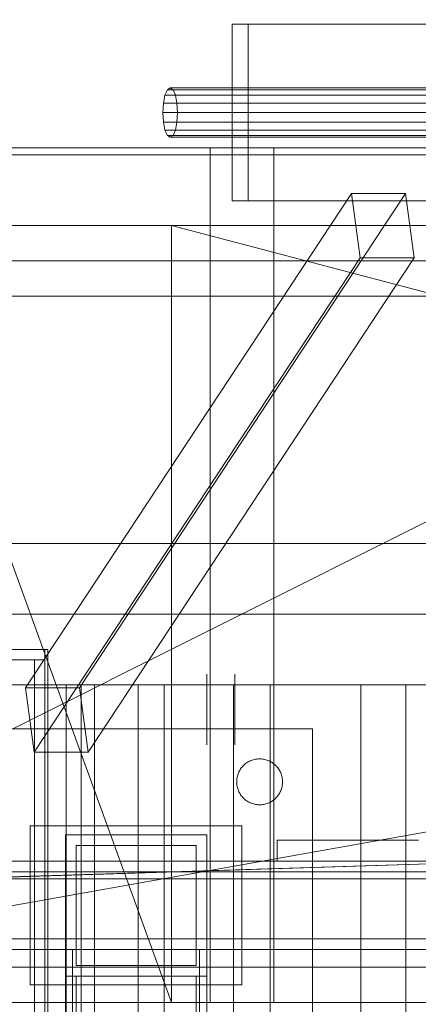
# Model space of a CAD drawing. Header units: millimetres. Extents: x -2233 to 65662, y -50530 to 6847.
# Tile 480 of 656: x 24387 to 24500, y -17791 to -17512. Entities that reach past the tile are written whole.
import ezdxf

# ---------------------------------------------------------------- set-up
doc = ezdxf.new("R2010")
doc.units = ezdxf.units.MM
for name, color, linetype, lineweight in [('COTAS_P', 1, 'Continuous', 0), ('superior_briquetadora', 7, 'Continuous', 0), ('superior_C02', 7, 'Continuous', 0), ('superior_C05', 7, 'Continuous', 0)]:
    doc.layers.add(name, color=color, linetype=linetype, lineweight=lineweight)
doc.dimstyles.new('R19_100', dxfattribs={"dimtxt": 250, "dimasz": 150, "dimexe": 150, "dimexo": 80, "dimgap": 100, "dimtad": 1, "dimtih": 1, "dimtoh": 1, "dimdsep": 46, "dimcen": 0.09, "dimadec": 0, "dimazin": 0, "dimtfac": 1, "dimtdec": 4, "dimtofl": 0, "dimtmove": 0, "dimatfit": 3, "dimfxl": 1, "dimtolj": 1, "dimtzin": 0, "dimarcsym": 0})

# ---------------------------------------------------------------- blocks, each defined once
blk = doc.blocks.new('DIM_R32_27')
at = {"layer": 'COTAS_P'}
for p, q in [((24250.07, -17080), (24400.07, -17035)), ((26750.07, -17080), (26600.07, -17035)), ((24250.07, -17980), (24250.07, -17080)), ((24250.07, -17080), (26750.07, -17080)), ((24250.07, -17080), (24400.07, -17125)), ((26750.07, -17080), (26600.07, -17125)), ((26750.07, -17980), (26750.07, -17080))]:
    blk.add_line(p, q, dxfattribs=at)
blk.add_text('2500 P', height=250, dxfattribs=at).set_placement((25500.07, -16980))

msp = doc.modelspace()

# ---------------------------------------------------------------- linework, layer by layer
at = {"layer": 'superior_briquetadora'}
for p, q in [((24388.599, -17548), (24374.689, -17548)), ((24375.712, -17548), (24393.331, -17548)), ((24404.602, -17548), (24388.599, -17548)), ((24393.331, -17548), (24411.777, -17548)), ((24422.154, -17548), (24404.602, -17548)), ((24411.777, -17548), (24430.782, -17548)), ((24440.656, -17548), (24422.154, -17548)), ((24430.782, -17548), (24450.067, -17548)), ((24459.479, -17548), (24440.656, -17548)), ((24441.067, -17790), (24441.067, -17548)), ((24441.959, -17548), (24441.067, -17548)), ((24444.456, -17548), (24441.959, -17548)), ((24448.065, -17548), (24444.456, -17548)), ((24452.07, -17548), (24448.065, -17548)), ((24450.067, -17548), (24469.353, -17548)), ((24455.679, -17548), (24452.07, -17548)), ((24458.176, -17548), (24455.679, -17548)), ((24459.067, -17548), (24458.176, -17548)), ((24459.067, -17790), (24459.067, -17548)), ((24477.981, -17548), (24459.479, -17548)), ((24469.353, -17548), (24488.358, -17548)), ((24495.533, -17548), (24477.981, -17548)), ((24488.358, -17548), (24506.804, -17548)), ((24511.536, -17548), (24495.533, -17548)), ((23750.067, -17570), (25950.067, -17570)), ((23870.067, -17570), (25830.067, -17570)), ((24670.067, -17570), (24230.067, -17570)), ((25470.067, -17570), (24230.067, -17790)), ((25470.067, -17570), (24230.067, -17570)), ((24230.067, -17790), (24670.067, -17570)), ((25470.067, -17570), (24243.401, -17570)), ((25746.067, -17570), (24243.401, -17570)), ((24350.067, -17570), (24670.067, -17570)), ((24350.067, -17570), (24634.558, -17570)), ((24350.067, -17570), (24632.629, -17570)), ((24350.067, -17570), (24630.964, -17570)), ((24350.067, -17570), (24629.579, -17570)), ((24628.488, -17570), (24350.067, -17570)), ((24350.067, -17570), (24430.067, -17570)), ((24350.067, -17570), (24430.067, -17790)), ((24375.712, -17570), (24393.331, -17570)), ((24393.331, -17570), (24411.777, -17570)), ((24411.777, -17570), (24430.782, -17570)), ((24430.067, -17570), (24628.488, -17570)), ((24430.067, -17570), (24627.702, -17570)), ((24430.067, -17570), (24627.226, -17570)), ((24430.067, -17570), (24627.067, -17570)), ((24430.067, -17570), (24629.579, -17570)), ((24430.067, -17570), (24630.964, -17570)), ((24430.067, -17570), (24632.629, -17570)), ((24430.067, -17570), (24634.558, -17570)), ((24430.067, -17570), (24636.733, -17570)), ((24430.067, -17570), (24639.133, -17570)), ((24430.067, -17570), (24641.734, -17570)), ((24430.067, -17570), (24644.511, -17570)), ((24430.067, -17570), (24647.439, -17570)), ((24430.067, -17570), (24650.488, -17570)), ((24430.067, -17570), (24653.63, -17570)), ((24430.067, -17570), (24656.833, -17570)), ((24430.067, -17570), (24660.067, -17570)), ((24430.067, -17570), (24663.302, -17570)), ((24430.067, -17570), (25270.067, -17570)), ((24430.067, -17790), (24430.067, -17570)), ((24430.067, -17570), (25270.067, -17790)), ((24430.782, -17570), (24450.067, -17570)), ((24450.067, -17570), (24469.353, -17570)), ((24469.353, -17570), (24488.358, -17570)), ((24488.358, -17570), (24506.804, -17570)), ((23900.067, -17580), (25800.067, -17580)), ((23900.067, -17590), (25800.067, -17590)), ((23900.067, -17660), (25800.067, -17660)), ((25950.067, -17680), (23750.067, -17680)), ((24150.067, -17680), (25950.067, -17680)), ((24150.067, -17680), (25800.067, -17680)), ((25830.067, -17790), (23870.067, -17790)), ((23954.067, -17790), (25456.734, -17790)), ((24230.067, -17790), (24670.067, -17790)), ((24230.067, -17790), (25470.067, -17790)), ((24230.067, -17790), (25456.734, -17790)), ((24350.067, -17790), (24629.579, -17790)), ((24628.488, -17790), (24350.067, -17790)), ((24350.067, -17790), (24670.067, -17790)), ((24634.558, -17790), (24350.067, -17790)), ((24430.067, -17790), (24350.067, -17790)), ((24632.629, -17790), (24350.067, -17790)), ((24630.964, -17790), (24350.067, -17790)), ((24388.599, -17790), (24374.689, -17790)), ((24404.602, -17790), (24388.599, -17790)), ((24422.154, -17790), (24404.602, -17790)), ((24440.656, -17790), (24422.154, -17790)), ((24430.067, -17790), (24628.488, -17790)), ((24627.702, -17790), (24430.067, -17790)), ((24627.226, -17790), (24430.067, -17790)), ((24627.067, -17790), (24430.067, -17790)), ((24629.579, -17790), (24430.067, -17790)), ((24630.964, -17790), (24430.067, -17790)), ((24632.629, -17790), (24430.067, -17790)), ((24634.558, -17790), (24430.067, -17790)), ((24636.733, -17790), (24430.067, -17790)), ((24639.133, -17790), (24430.067, -17790)), ((24641.734, -17790), (24430.067, -17790)), ((24644.511, -17790), (24430.067, -17790)), ((24647.439, -17790), (24430.067, -17790)), ((24650.488, -17790), (24430.067, -17790)), ((24653.63, -17790), (24430.067, -17790)), ((24656.833, -17790), (24430.067, -17790)), ((24660.067, -17790), (24430.067, -17790)), ((24663.302, -17790), (24430.067, -17790)), ((24430.067, -17790), (25036.833, -17790)), ((25270.067, -17790), (24430.067, -17790)), ((24430.067, -17790), (25033.63, -17790)), ((24459.479, -17790), (24440.656, -17790)), ((24441.959, -17790), (24441.067, -17790)), ((24444.456, -17790), (24441.959, -17790)), ((24448.065, -17790), (24444.456, -17790)), ((24452.07, -17790), (24448.065, -17790)), ((24455.679, -17790), (24452.07, -17790)), ((24458.176, -17790), (24455.679, -17790)), ((24459.067, -17790), (24458.176, -17790)), ((24477.981, -17790), (24459.479, -17790)), ((24495.533, -17790), (24477.981, -17790)), ((24511.536, -17790), (24495.533, -17790))]:
    msp.add_line(p, q, dxfattribs=at)
at = {"layer": 'superior_C02'}
for p, q in [((24685.954, -17513), (24447.317, -17513)), ((24447.317, -17513), (24447.317, -17563)), ((24451.788, -17513), (24447.317, -17513)), ((24451.788, -17563), (24451.788, -17513)), ((24451.788, -17513), (24690.425, -17513)), ((24428.918, -17531.533), (24429.716, -17531)), ((24429.716, -17531), (24430.515, -17531.533)), ((24649.263, -17531), (24429.716, -17531)), ((24427.789, -17535.321), (24428.241, -17533.05)), ((24428.241, -17533.05), (24428.918, -17531.533)), ((24428.241, -17533.05), (24647.787, -17533.05)), ((24428.918, -17531.533), (24648.464, -17531.533)), ((24430.515, -17531.533), (24431.191, -17533.05)), ((24430.515, -17531.533), (24650.061, -17531.533)), ((24431.191, -17533.05), (24431.644, -17535.321)), ((24431.191, -17533.05), (24650.738, -17533.05)), ((24427.63, -17538), (24427.789, -17535.321)), ((24427.789, -17535.321), (24647.335, -17535.321)), ((24431.644, -17535.321), (24431.802, -17538)), ((24431.644, -17535.321), (24651.19, -17535.321)), ((24427.789, -17540.679), (24427.63, -17538)), ((24427.63, -17538), (24647.176, -17538)), ((24431.802, -17538), (24431.644, -17540.679)), ((24431.802, -17538), (24651.349, -17538)), ((24428.241, -17542.95), (24427.789, -17540.679)), ((24427.789, -17540.679), (24647.335, -17540.679)), ((24431.644, -17540.679), (24431.191, -17542.95)), ((24431.644, -17540.679), (24651.19, -17540.679)), ((24428.918, -17544.467), (24428.241, -17542.95)), ((24428.241, -17542.95), (24647.787, -17542.95)), ((24429.716, -17545), (24428.918, -17544.467)), ((24428.918, -17544.467), (24648.464, -17544.467)), ((24430.515, -17544.467), (24429.716, -17545)), ((24431.191, -17542.95), (24430.515, -17544.467)), ((24430.515, -17544.467), (24650.061, -17544.467)), ((24431.191, -17542.95), (24650.738, -17542.95)), ((24429.716, -17545), (24649.263, -17545)), ((24756.357, -17550), (24245.673, -17550)), ((24257.595, -17550), (24768.279, -17550)), ((24811.497, -17550), (24300.813, -17550)), ((24315.715, -17550), (24826.399, -17550)), ((24481.114, -17560.886), (24388.718, -17700.886)), ((24403.991, -17700.886), (24496.387, -17560.886)), ((24483.568, -17579.114), (24481.114, -17560.886)), ((24481.114, -17560.886), (24496.387, -17560.886)), ((24496.387, -17560.886), (24498.841, -17579.114)), ((24447.317, -17563), (24685.954, -17563)), ((24447.317, -17563), (24451.788, -17563)), ((24690.425, -17563), (24451.788, -17563)), ((24483.568, -17579.114), (24391.172, -17719.114)), ((24498.841, -17579.114), (24406.445, -17719.114)), ((24498.841, -17579.114), (24483.568, -17579.114)), ((24245.673, -17590), (24756.357, -17590)), ((24257.595, -17590), (24768.279, -17590)), ((24300.813, -17590), (24811.497, -17590)), ((24315.715, -17590), (24826.399, -17590)), ((24394.146, -17690), (23974.144, -17690)), ((23975.038, -17690), (24395.04, -17690)), ((24394.146, -17690), (24379.243, -17690)), ((24394.146, -18310), (24394.146, -17690)), ((24395.04, -17690), (24394.146, -17690)), ((24394.146, -17690), (24394.146, -17693)), ((24395.04, -17690), (24395.04, -18310)), ((24394.146, -17693), (23974.144, -17693)), ((24391.282, -17693), (24376.38, -17693)), ((24394.146, -17693), (24379.243, -17693)), ((24391.282, -18307), (24391.282, -17693)), ((24391.282, -17693), (24394.146, -17693)), ((24394.146, -17693), (24394.146, -18307)), ((24868.001, -17700), (24333.453, -17700)), ((24340.905, -17700), (24875.452, -17700)), ((24403.991, -17700.886), (24388.718, -17700.886)), ((24388.718, -17700.886), (24391.172, -17719.114)), ((24408.249, -17700), (24400.218, -17700)), ((24400.218, -17700), (24404.443, -17700)), ((24400.218, -17700), (24400.218, -18300)), ((24406.445, -17719.114), (24403.991, -17700.886)), ((24404.443, -17700), (24420.637, -17700)), ((24404.443, -17700), (24404.443, -18300)), ((24427.989, -17700), (24408.249, -17700)), ((24408.249, -17700), (24408.249, -18300)), ((24420.637, -17700), (24447.696, -17700)), ((24420.637, -17700), (24420.637, -18300)), ((24458.093, -17700), (24427.989, -17700)), ((24427.989, -17700), (24427.989, -18300)), ((24447.696, -17700), (24483.776, -17700)), ((24447.696, -17700), (24447.696, -18300)), ((24496.509, -17700), (24458.093, -17700)), ((24458.093, -17700), (24458.093, -18300)), ((24483.776, -17700), (24526.418, -17700)), ((24483.776, -17700), (24483.776, -18300)), ((24540.62, -17700), (24496.509, -17700)), ((24496.509, -17700), (24496.509, -18300)), ((24391.172, -17719.114), (24406.445, -17719.114)), ((15575.415, -17750), (24634.01, -17750)), ((24635.508, -17750), (15576.913, -17750)), ((23830.921, -17771.702), (24524.933, -17750)), ((24526.711, -17750), (23832.7, -17771.702))]:
    msp.add_line(p, q, dxfattribs=at)
at = {"layer": 'superior_C05'}
for p, q in [((24440.067, -17697.028), (24440.067, -17697.003)), ((24440.067, -17697.078), (24440.067, -17697.028)), ((24440.067, -17697.152), (24440.067, -17697.078)), ((24440.067, -17697.251), (24440.067, -17697.152)), ((24440.067, -17697.374), (24440.067, -17697.251)), ((24440.067, -17697.521), (24440.067, -17697.374)), ((24440.067, -17697.691), (24440.067, -17697.521)), ((24440.067, -17697.885), (24440.067, -17697.691)), ((24440.067, -17698.101), (24440.067, -17697.885)), ((24440.067, -17698.34), (24440.067, -17698.101)), ((24448.067, -17697.028), (24448.067, -17697.003)), ((24448.067, -17697.078), (24448.067, -17697.028)), ((24448.067, -17697.152), (24448.067, -17697.078)), ((24448.067, -17697.251), (24448.067, -17697.152)), ((24448.067, -17697.374), (24448.067, -17697.251)), ((24448.067, -17697.521), (24448.067, -17697.374)), ((24448.067, -17697.691), (24448.067, -17697.521)), ((24448.067, -17697.885), (24448.067, -17697.691)), ((24448.067, -17698.101), (24448.067, -17697.885)), ((24448.067, -17698.34), (24448.067, -17698.101)), ((24440.067, -17698.6), (24440.067, -17698.34)), ((24440.067, -17698.881), (24440.067, -17698.6)), ((24440.067, -17699.182), (24440.067, -17698.881)), ((24440.067, -17699.502), (24440.067, -17699.182)), ((24440.067, -17699.841), (24440.067, -17699.502)), ((24440.067, -17700.198), (24440.067, -17699.841)), ((24440.067, -17700.572), (24440.067, -17700.198)), ((24440.067, -17700.962), (24440.067, -17700.572)), ((24440.067, -17701.367), (24440.067, -17700.962)), ((24440.067, -17701.017), (24440.067, -17701.002)), ((24440.067, -17701.047), (24440.067, -17701.017)), ((24440.067, -17701.091), (24440.067, -17701.047)), ((24448.067, -17698.6), (24448.067, -17698.34)), ((24448.067, -17698.881), (24448.067, -17698.6)), ((24448.067, -17699.182), (24448.067, -17698.881)), ((24448.067, -17699.502), (24448.067, -17699.182)), ((24448.067, -17699.841), (24448.067, -17699.502)), ((24448.067, -17700.198), (24448.067, -17699.841)), ((24448.067, -17700.572), (24448.067, -17700.198)), ((24448.067, -17700.962), (24448.067, -17700.572)), ((24448.067, -17701.367), (24448.067, -17700.962)), ((24440.067, -17701.15), (24440.067, -17701.091)), ((24440.067, -17701.224), (24440.067, -17701.15)), ((24440.067, -17701.312), (24440.067, -17701.224)), ((24440.067, -17701.415), (24440.067, -17701.312)), ((24440.067, -17701.786), (24440.067, -17701.367)), ((24440.067, -17701.531), (24440.067, -17701.415)), ((24440.067, -17701.661), (24440.067, -17701.531)), ((24440.067, -17701.804), (24440.067, -17701.661)), ((24440.067, -17702.217), (24440.067, -17701.786)), ((24440.067, -17701.96), (24440.067, -17701.804)), ((24440.067, -17702.128), (24440.067, -17701.96)), ((24440.067, -17702.309), (24440.067, -17702.128)), ((24440.067, -17702.661), (24440.067, -17702.217)), ((24440.067, -17702.501), (24440.067, -17702.309)), ((24440.067, -17702.705), (24440.067, -17702.501)), ((24440.067, -17703.116), (24440.067, -17702.661)), ((24440.067, -17702.919), (24440.067, -17702.705)), ((24440.067, -17703.143), (24440.067, -17702.919)), ((24440.067, -17703.58), (24440.067, -17703.116)), ((24440.067, -17703.377), (24440.067, -17703.143)), ((24440.067, -17703.62), (24440.067, -17703.377)), ((24440.067, -17704.052), (24440.067, -17703.58)), ((24440.067, -17703.871), (24440.067, -17703.62)), ((24448.067, -17701.786), (24448.067, -17701.367)), ((24448.067, -17702.217), (24448.067, -17701.786)), ((24448.067, -17702.661), (24448.067, -17702.217)), ((24448.067, -17703.116), (24448.067, -17702.661)), ((24448.067, -17703.58), (24448.067, -17703.116)), ((24448.067, -17704.052), (24448.067, -17703.58)), ((24440.067, -17704.13), (24440.067, -17703.871)), ((24440.067, -17704.532), (24440.067, -17704.052)), ((24440.067, -17704.397), (24440.067, -17704.13)), ((24440.067, -17704.669), (24440.067, -17704.397)), ((24440.067, -17705.019), (24440.067, -17704.532)), ((24440.067, -17704.948), (24440.067, -17704.669)), ((24440.067, -17705.231), (24440.067, -17704.948)), ((24440.067, -17705.51), (24440.067, -17705.019)), ((24440.067, -17705.519), (24440.067, -17705.231)), ((24440.067, -17706.004), (24440.067, -17705.51)), ((24440.067, -17705.811), (24440.067, -17705.519)), ((24440.067, -17706.106), (24440.067, -17705.811)), ((24440.067, -17706.502), (24440.067, -17706.004)), ((24440.067, -17706.403), (24440.067, -17706.106)), ((24440.067, -17706.701), (24440.067, -17706.403)), ((24440.067, -17707), (24440.067, -17706.502)), ((24448.067, -17704.532), (24448.067, -17704.052)), ((24448.067, -17705.019), (24448.067, -17704.532)), ((24448.067, -17705.51), (24448.067, -17705.019)), ((24448.067, -17706.004), (24448.067, -17705.51)), ((24448.067, -17706.502), (24448.067, -17706.004)), ((24448.067, -17707), (24448.067, -17706.502)), ((24440.067, -17707), (24440.067, -17706.701)), ((24440.067, -17707), (24440.067, -17707.299)), ((24440.067, -17707), (24440.067, -17707.498)), ((24440.067, -17707.299), (24440.067, -17707.597)), ((24440.067, -17707.498), (24440.067, -17707.996)), ((24440.067, -17707.597), (24440.067, -17707.894)), ((24440.067, -17707.894), (24440.067, -17708.189)), ((24440.067, -17707.996), (24440.067, -17708.49)), ((24440.067, -17708.189), (24440.067, -17708.481)), ((24440.067, -17708.481), (24440.067, -17708.769)), ((24440.067, -17708.49), (24440.067, -17708.981)), ((24440.067, -17708.769), (24440.067, -17709.052)), ((24440.067, -17708.981), (24440.067, -17709.468)), ((24440.067, -17709.052), (24440.067, -17709.331)), ((24440.067, -17709.331), (24440.067, -17709.603)), ((24448.067, -17707), (24448.067, -17707.498)), ((24448.067, -17707.498), (24448.067, -17707.996)), ((24448.067, -17707.996), (24448.067, -17708.49)), ((24448.067, -17708.49), (24448.067, -17708.981)), ((24448.067, -17708.981), (24448.067, -17709.468)), ((24440.067, -17709.468), (24440.067, -17709.948)), ((24440.067, -17709.603), (24440.067, -17709.87)), ((24440.067, -17709.87), (24440.067, -17710.129)), ((24440.067, -17709.948), (24440.067, -17710.42)), ((24440.067, -17710.129), (24440.067, -17710.38)), ((24440.067, -17710.38), (24440.067, -17710.623)), ((24440.067, -17710.42), (24440.067, -17710.884)), ((24440.067, -17710.623), (24440.067, -17710.857)), ((24440.067, -17710.857), (24440.067, -17711.081)), ((24440.067, -17710.884), (24440.067, -17711.339)), ((24440.067, -17711.081), (24440.067, -17711.295)), ((24440.067, -17711.295), (24440.067, -17711.499)), ((24440.067, -17711.339), (24440.067, -17711.783)), ((24440.067, -17711.499), (24440.067, -17711.691)), ((24440.067, -17711.691), (24440.067, -17711.872)), ((24440.067, -17711.783), (24440.067, -17712.214)), ((24440.067, -17711.872), (24440.067, -17712.04)), ((24440.067, -17712.04), (24440.067, -17712.196)), ((24440.067, -17712.196), (24440.067, -17712.339)), ((24440.067, -17712.214), (24440.067, -17712.633)), ((24448.067, -17709.468), (24448.067, -17709.948)), ((24448.067, -17709.948), (24448.067, -17710.42)), ((24448.067, -17710.42), (24448.067, -17710.884)), ((24448.067, -17710.884), (24448.067, -17711.339)), ((24448.067, -17711.339), (24448.067, -17711.783)), ((24448.067, -17711.783), (24448.067, -17712.214)), ((24448.067, -17712.214), (24448.067, -17712.633)), ((24370.067, -17712.5), (24470.067, -17712.5)), ((24440.067, -17712.339), (24440.067, -17712.469)), ((24440.067, -17712.469), (24440.067, -17712.585)), ((24440.067, -17712.585), (24440.067, -17712.688)), ((24440.067, -17712.633), (24440.067, -17713.038)), ((24440.067, -17712.688), (24440.067, -17712.776)), ((24440.067, -17712.776), (24440.067, -17712.85)), ((24440.067, -17712.85), (24440.067, -17712.909)), ((24440.067, -17712.909), (24440.067, -17712.953)), ((24440.067, -17712.953), (24440.067, -17712.983)), ((24440.067, -17712.983), (24440.067, -17712.998)), ((24440.067, -17713.038), (24440.067, -17713.428)), ((24440.067, -17713.428), (24440.067, -17713.802)), ((24440.067, -17713.802), (24440.067, -17714.159)), ((24440.067, -17714.159), (24440.067, -17714.498)), ((24440.067, -17714.498), (24440.067, -17714.818)), ((24440.067, -17714.818), (24440.067, -17715.119)), ((24448.067, -17712.633), (24448.067, -17713.038)), ((24448.067, -17713.038), (24448.067, -17713.428)), ((24448.067, -17713.428), (24448.067, -17713.802)), ((24448.067, -17713.802), (24448.067, -17714.159)), ((24448.067, -17714.159), (24448.067, -17714.498)), ((24448.067, -17714.498), (24448.067, -17714.818)), ((24448.067, -17714.818), (24448.067, -17715.119)), ((24470.067, -17812.5), (24470.067, -17712.5)), ((24440.067, -17715.119), (24440.067, -17715.4)), ((24440.067, -17715.4), (24440.067, -17715.66)), ((24440.067, -17715.66), (24440.067, -17715.899)), ((24440.067, -17715.899), (24440.067, -17716.115)), ((24440.067, -17716.115), (24440.067, -17716.309)), ((24440.067, -17716.309), (24440.067, -17716.479)), ((24440.067, -17716.479), (24440.067, -17716.626)), ((24440.067, -17716.626), (24440.067, -17716.749)), ((24440.067, -17716.749), (24440.067, -17716.848)), ((24440.067, -17716.848), (24440.067, -17716.922)), ((24440.067, -17716.922), (24440.067, -17716.972)), ((24440.067, -17716.972), (24440.067, -17716.997)), ((24448.067, -17715.119), (24448.067, -17715.4)), ((24448.067, -17715.4), (24448.067, -17715.66)), ((24448.067, -17715.66), (24448.067, -17715.899)), ((24448.067, -17715.899), (24448.067, -17716.115)), ((24448.067, -17716.115), (24448.067, -17716.309)), ((24448.067, -17716.309), (24448.067, -17716.479)), ((24448.067, -17716.479), (24448.067, -17716.626)), ((24448.067, -17716.626), (24448.067, -17716.749)), ((24448.067, -17716.749), (24448.067, -17716.848)), ((24448.067, -17716.848), (24448.067, -17716.922)), ((24448.067, -17716.922), (24448.067, -17716.972)), ((24448.067, -17716.972), (24448.067, -17716.997)), ((24450.088, -17723.322), (24449.886, -17723.575)), ((24450.303, -17723.079), (24450.088, -17723.322)), ((24450.529, -17722.847), (24450.303, -17723.079)), ((24450.767, -17722.626), (24450.529, -17722.847)), ((24451.015, -17722.418), (24450.767, -17722.626)), ((24451.273, -17722.222), (24451.015, -17722.418)), ((24451.541, -17722.04), (24451.273, -17722.222)), ((24451.817, -17721.871), (24451.541, -17722.04)), ((24452.102, -17721.716), (24451.817, -17721.871)), ((24452.394, -17721.575), (24452.102, -17721.716)), ((24452.693, -17721.449), (24452.394, -17721.575)), ((24452.997, -17721.338), (24452.693, -17721.449)), ((24453.307, -17721.243), (24452.997, -17721.338)), ((24453.621, -17721.163), (24453.307, -17721.243)), ((24453.939, -17721.099), (24453.621, -17721.163)), ((24454.259, -17721.05), (24453.939, -17721.099)), ((24454.582, -17721.018), (24454.259, -17721.05)), ((24454.905, -17721.002), (24454.582, -17721.018)), ((24455.23, -17721.002), (24454.905, -17721.002)), ((24455.553, -17721.018), (24455.23, -17721.002)), ((24455.876, -17721.05), (24455.553, -17721.018)), ((24456.196, -17721.099), (24455.876, -17721.05)), ((24456.514, -17721.163), (24456.196, -17721.099)), ((24456.828, -17721.243), (24456.514, -17721.163)), ((24457.138, -17721.338), (24456.828, -17721.243)), ((24457.442, -17721.449), (24457.138, -17721.338)), ((24457.741, -17721.575), (24457.442, -17721.449)), ((24458.033, -17721.716), (24457.741, -17721.575)), ((24458.317, -17721.871), (24458.033, -17721.716)), ((24458.594, -17722.04), (24458.317, -17721.871)), ((24458.862, -17722.222), (24458.594, -17722.04)), ((24459.12, -17722.418), (24458.862, -17722.222)), ((24459.368, -17722.626), (24459.12, -17722.418)), ((24459.606, -17722.847), (24459.368, -17722.626)), ((24459.832, -17723.079), (24459.606, -17722.847)), ((24460.047, -17723.322), (24459.832, -17723.079)), ((24460.249, -17723.575), (24460.047, -17723.322)), ((24448.768, -17725.896), (24448.696, -17726.212)), ((24448.856, -17725.584), (24448.768, -17725.896)), ((24448.959, -17725.277), (24448.856, -17725.584)), ((24449.078, -17724.975), (24448.959, -17725.277)), ((24449.211, -17724.68), (24449.078, -17724.975)), ((24449.359, -17724.391), (24449.211, -17724.68)), ((24449.521, -17724.111), (24449.359, -17724.391)), ((24449.697, -17723.838), (24449.521, -17724.111)), ((24449.886, -17723.575), (24449.697, -17723.838)), ((24460.438, -17723.838), (24460.249, -17723.575)), ((24460.614, -17724.111), (24460.438, -17723.838)), ((24460.776, -17724.391), (24460.614, -17724.111)), ((24460.924, -17724.68), (24460.776, -17724.391)), ((24461.057, -17724.975), (24460.924, -17724.68)), ((24461.175, -17725.277), (24461.057, -17724.975)), ((24461.279, -17725.584), (24461.175, -17725.277)), ((24461.366, -17725.896), (24461.279, -17725.584)), ((24461.439, -17726.212), (24461.366, -17725.896)), ((24448.576, -17727.176), (24448.567, -17727.5)), ((24448.567, -17727.5), (24448.576, -17727.824)), ((24448.6, -17726.853), (24448.576, -17727.176)), ((24448.576, -17727.824), (24448.6, -17728.147)), ((24448.64, -17726.531), (24448.6, -17726.853)), ((24448.6, -17728.147), (24448.64, -17728.469)), ((24448.696, -17726.212), (24448.64, -17726.531)), ((24448.64, -17728.469), (24448.696, -17728.788)), ((24448.696, -17728.788), (24448.768, -17729.104)), ((24461.366, -17729.104), (24461.439, -17728.788)), ((24461.495, -17726.531), (24461.439, -17726.212)), ((24461.439, -17728.788), (24461.495, -17728.469)), ((24461.535, -17726.853), (24461.495, -17726.531)), ((24461.495, -17728.469), (24461.535, -17728.147)), ((24461.559, -17727.176), (24461.535, -17726.853)), ((24461.535, -17728.147), (24461.559, -17727.824)), ((24461.567, -17727.5), (24461.559, -17727.176)), ((24461.567, -17727.5), (24461.559, -17727.824)), ((24448.768, -17729.104), (24448.856, -17729.416)), ((24448.856, -17729.416), (24448.959, -17729.723)), ((24448.959, -17729.723), (24449.078, -17730.025)), ((24449.078, -17730.025), (24449.211, -17730.32)), ((24449.211, -17730.32), (24449.359, -17730.609)), ((24449.359, -17730.609), (24449.521, -17730.889)), ((24449.521, -17730.889), (24449.697, -17731.162)), ((24449.697, -17731.162), (24449.886, -17731.425)), ((24449.886, -17731.425), (24450.088, -17731.678)), ((24450.088, -17731.678), (24450.303, -17731.921)), ((24459.832, -17731.921), (24460.047, -17731.678)), ((24460.047, -17731.678), (24460.249, -17731.425)), ((24460.249, -17731.425), (24460.438, -17731.162)), ((24460.438, -17731.162), (24460.614, -17730.889)), ((24460.614, -17730.889), (24460.776, -17730.609)), ((24460.776, -17730.609), (24460.924, -17730.32)), ((24460.924, -17730.32), (24461.057, -17730.025)), ((24461.057, -17730.025), (24461.175, -17729.723)), ((24461.175, -17729.723), (24461.279, -17729.416)), ((24461.279, -17729.416), (24461.366, -17729.104)), ((24450.303, -17731.921), (24450.529, -17732.153)), ((24450.529, -17732.153), (24450.767, -17732.374)), ((24450.767, -17732.374), (24451.015, -17732.582)), ((24451.015, -17732.582), (24451.273, -17732.778)), ((24451.273, -17732.778), (24451.541, -17732.96)), ((24451.541, -17732.96), (24451.817, -17733.129)), ((24451.817, -17733.129), (24452.102, -17733.284)), ((24452.102, -17733.284), (24452.394, -17733.425)), ((24452.394, -17733.425), (24452.693, -17733.551)), ((24452.693, -17733.551), (24452.997, -17733.662)), ((24452.997, -17733.662), (24453.307, -17733.757)), ((24453.307, -17733.757), (24453.621, -17733.837)), ((24453.621, -17733.837), (24453.939, -17733.901)), ((24453.939, -17733.901), (24454.259, -17733.95)), ((24454.259, -17733.95), (24454.582, -17733.982)), ((24454.582, -17733.982), (24454.905, -17733.998)), ((24454.905, -17733.998), (24455.23, -17733.998)), ((24455.23, -17733.998), (24455.553, -17733.982)), ((24455.553, -17733.982), (24455.876, -17733.95)), ((24455.876, -17733.95), (24456.196, -17733.901)), ((24456.196, -17733.901), (24456.514, -17733.837)), ((24456.514, -17733.837), (24456.828, -17733.757)), ((24456.828, -17733.757), (24457.138, -17733.662)), ((24457.138, -17733.662), (24457.442, -17733.551)), ((24457.442, -17733.551), (24457.741, -17733.425)), ((24457.741, -17733.425), (24458.033, -17733.284)), ((24458.033, -17733.284), (24458.317, -17733.129)), ((24458.317, -17733.129), (24458.594, -17732.96)), ((24458.594, -17732.96), (24458.862, -17732.778)), ((24458.862, -17732.778), (24459.12, -17732.582)), ((24459.12, -17732.582), (24459.368, -17732.374)), ((24459.368, -17732.374), (24459.606, -17732.153)), ((24459.606, -17732.153), (24459.832, -17731.921)), ((24390.067, -17785), (24390.067, -17740)), ((24390.067, -17740), (24450.067, -17740)), ((24450.067, -17785), (24450.067, -17740)), ((24400.067, -17782.5), (24400.067, -17742.5)), ((24400.067, -17742.5), (24440.067, -17742.5)), ((24440.067, -17782.5), (24440.067, -17742.5)), ((24403.067, -17779.5), (24403.067, -17745.5)), ((24403.067, -17745.5), (24437.067, -17745.5)), ((24437.067, -17779.5), (24437.067, -17745.5)), ((24460.067, -17750), (24460.067, -17744)), ((24460.067, -17744), (24500.067, -17744)), ((24475.58, -17744), (24475.569, -17744)), ((24475.602, -17744), (24475.58, -17744)), ((24475.636, -17744), (24475.602, -17744)), ((24475.68, -17744), (24475.636, -17744)), ((24475.736, -17744), (24475.68, -17744)), ((24475.802, -17744), (24475.736, -17744)), ((24475.879, -17744), (24475.802, -17744)), ((24475.966, -17744), (24475.879, -17744)), ((24476.063, -17744), (24475.966, -17744)), ((24476.17, -17744), (24476.063, -17744)), ((24476.287, -17744), (24476.17, -17744)), ((24476.414, -17744), (24476.287, -17744)), ((24476.549, -17744), (24476.414, -17744)), ((24476.693, -17744), (24476.549, -17744)), ((24476.846, -17744), (24476.693, -17744)), ((24477.007, -17744), (24476.846, -17744)), ((24477.175, -17744), (24477.007, -17744)), ((24477.35, -17744), (24477.175, -17744)), ((24477.533, -17744), (24477.35, -17744)), ((24477.721, -17744), (24477.533, -17744)), ((24477.915, -17744), (24477.721, -17744)), ((24478.115, -17744), (24477.915, -17744)), ((24478.32, -17744), (24478.115, -17744)), ((24478.528, -17744), (24478.32, -17744)), ((24478.741, -17744), (24478.528, -17744)), ((24478.957, -17744), (24478.741, -17744)), ((24479.176, -17744), (24478.957, -17744)), ((24479.397, -17744), (24479.176, -17744)), ((24479.619, -17744), (24479.397, -17744)), ((24479.843, -17744), (24479.619, -17744)), ((24480.067, -17744), (24479.843, -17744)), ((24480.292, -17744), (24480.067, -17744)), ((24480.516, -17744), (24480.292, -17744)), ((24480.738, -17744), (24480.516, -17744)), ((24480.959, -17744), (24480.738, -17744)), ((24481.178, -17744), (24480.959, -17744)), ((24481.394, -17744), (24481.178, -17744)), ((24481.607, -17744), (24481.394, -17744)), ((24481.815, -17744), (24481.607, -17744)), ((24482.02, -17744), (24481.815, -17744)), ((24482.22, -17744), (24482.02, -17744)), ((24482.414, -17744), (24482.22, -17744)), ((24482.602, -17744), (24482.414, -17744)), ((24482.785, -17744), (24482.602, -17744)), ((24482.96, -17744), (24482.785, -17744)), ((24483.128, -17744), (24482.96, -17744)), ((24483.289, -17744), (24483.128, -17744)), ((24483.442, -17744), (24483.289, -17744)), ((24483.586, -17744), (24483.442, -17744)), ((24483.721, -17744), (24483.586, -17744)), ((24483.848, -17744), (24483.721, -17744)), ((24483.965, -17744), (24483.848, -17744)), ((24484.072, -17744), (24483.965, -17744)), ((24484.169, -17744), (24484.072, -17744)), ((24484.256, -17744), (24484.169, -17744)), ((24484.333, -17744), (24484.256, -17744)), ((24484.399, -17744), (24484.333, -17744)), ((24484.455, -17744), (24484.399, -17744)), ((24484.499, -17744), (24484.455, -17744)), ((24484.533, -17744), (24484.499, -17744)), ((24484.555, -17744), (24484.533, -17744)), ((24484.566, -17744), (24484.555, -17744)), ((24310.067, -17750), (26690.067, -17750)), ((24460.067, -17750), (24500.067, -17750)), ((24472.09, -17750), (24472.07, -17750)), ((24472.13, -17750), (24472.09, -17750)), ((24472.189, -17750), (24472.13, -17750)), ((24472.268, -17750), (24472.189, -17750)), ((24472.366, -17750), (24472.268, -17750)), ((24472.484, -17750), (24472.366, -17750)), ((24472.62, -17750), (24472.484, -17750)), ((24472.775, -17750), (24472.62, -17750)), ((24472.949, -17750), (24472.775, -17750)), ((24473.139, -17750), (24472.949, -17750)), ((24473.347, -17750), (24473.139, -17750)), ((24473.572, -17750), (24473.347, -17750)), ((24473.813, -17750), (24473.572, -17750)), ((24474.069, -17750), (24473.813, -17750)), ((24474.341, -17750), (24474.069, -17750)), ((24474.626, -17750), (24474.341, -17750)), ((24474.925, -17750), (24474.626, -17750)), ((24475.237, -17750), (24474.925, -17750)), ((24475.561, -17750), (24475.237, -17750)), ((24475.896, -17750), (24475.561, -17750)), ((24475.58, -17750), (24475.569, -17750)), ((24475.602, -17750), (24475.58, -17750)), ((24475.636, -17750), (24475.602, -17750)), ((24475.68, -17750), (24475.636, -17750)), ((24475.736, -17750), (24475.68, -17750)), ((24475.802, -17750), (24475.736, -17750)), ((24475.879, -17750), (24475.802, -17750)), ((24475.966, -17750), (24475.879, -17750)), ((24476.241, -17750), (24475.896, -17750)), ((24476.063, -17750), (24475.966, -17750)), ((24476.17, -17750), (24476.063, -17750)), ((24476.287, -17750), (24476.17, -17750)), ((24476.596, -17750), (24476.241, -17750)), ((24476.414, -17750), (24476.287, -17750)), ((24476.549, -17750), (24476.414, -17750)), ((24476.693, -17750), (24476.549, -17750)), ((24476.96, -17750), (24476.596, -17750)), ((24476.846, -17750), (24476.693, -17750)), ((24477.007, -17750), (24476.846, -17750)), ((24477.331, -17750), (24476.96, -17750)), ((24477.175, -17750), (24477.007, -17750)), ((24477.35, -17750), (24477.175, -17750)), ((24477.709, -17750), (24477.331, -17750)), ((24477.533, -17750), (24477.35, -17750)), ((24477.721, -17750), (24477.533, -17750)), ((24478.093, -17750), (24477.709, -17750)), ((24477.915, -17750), (24477.721, -17750)), ((24478.115, -17750), (24477.915, -17750)), ((24478.482, -17750), (24478.093, -17750)), ((24478.32, -17750), (24478.115, -17750)), ((24478.528, -17750), (24478.32, -17750)), ((24478.875, -17750), (24478.482, -17750)), ((24478.741, -17750), (24478.528, -17750)), ((24478.957, -17750), (24478.741, -17750)), ((24479.271, -17750), (24478.875, -17750)), ((24479.176, -17750), (24478.957, -17750)), ((24479.397, -17750), (24479.176, -17750)), ((24479.669, -17750), (24479.271, -17750)), ((24479.619, -17750), (24479.397, -17750)), ((24479.843, -17750), (24479.619, -17750)), ((24480.067, -17750), (24479.669, -17750)), ((24480.067, -17750), (24479.843, -17750)), ((24480.292, -17750), (24480.067, -17750)), ((24480.067, -17750), (24480.466, -17750)), ((24480.516, -17750), (24480.292, -17750)), ((24480.466, -17750), (24480.864, -17750)), ((24480.738, -17750), (24480.516, -17750)), ((24480.959, -17750), (24480.738, -17750)), ((24480.864, -17750), (24481.26, -17750)), ((24481.178, -17750), (24480.959, -17750)), ((24481.394, -17750), (24481.178, -17750)), ((24481.26, -17750), (24481.653, -17750)), ((24481.607, -17750), (24481.394, -17750)), ((24481.815, -17750), (24481.607, -17750)), ((24481.653, -17750), (24482.042, -17750)), ((24482.02, -17750), (24481.815, -17750)), ((24482.22, -17750), (24482.02, -17750)), ((24482.042, -17750), (24482.426, -17750)), ((24482.414, -17750), (24482.22, -17750)), ((24482.602, -17750), (24482.414, -17750)), ((24482.426, -17750), (24482.804, -17750)), ((24482.785, -17750), (24482.602, -17750)), ((24482.96, -17750), (24482.785, -17750)), ((24482.804, -17750), (24483.175, -17750)), ((24483.128, -17750), (24482.96, -17750)), ((24483.289, -17750), (24483.128, -17750)), ((24483.175, -17750), (24483.539, -17750)), ((24483.442, -17750), (24483.289, -17750)), ((24483.586, -17750), (24483.442, -17750)), ((24483.539, -17750), (24483.894, -17750)), ((24483.721, -17750), (24483.586, -17750)), ((24483.848, -17750), (24483.721, -17750)), ((24483.965, -17750), (24483.848, -17750)), ((24483.894, -17750), (24484.239, -17750)), ((24484.072, -17750), (24483.965, -17750)), ((24484.169, -17750), (24484.072, -17750)), ((24484.256, -17750), (24484.169, -17750)), ((24484.239, -17750), (24484.574, -17750)), ((24484.333, -17750), (24484.256, -17750)), ((24484.399, -17750), (24484.333, -17750)), ((24484.455, -17750), (24484.399, -17750)), ((24484.499, -17750), (24484.455, -17750)), ((24484.533, -17750), (24484.499, -17750)), ((24484.555, -17750), (24484.533, -17750)), ((24484.566, -17750), (24484.555, -17750)), ((24484.574, -17750), (24484.898, -17750)), ((24484.898, -17750), (24485.21, -17750)), ((24485.21, -17750), (24485.509, -17750)), ((24485.509, -17750), (24485.794, -17750)), ((24485.794, -17750), (24486.066, -17750)), ((24486.066, -17750), (24486.322, -17750)), ((24486.322, -17750), (24486.563, -17750)), ((24486.563, -17750), (24486.788, -17750)), ((24486.788, -17750), (24486.996, -17750)), ((24486.996, -17750), (24487.186, -17750)), ((24487.186, -17750), (24487.36, -17750)), ((24487.36, -17750), (24487.514, -17750)), ((24487.514, -17750), (24487.651, -17750)), ((24487.651, -17750), (24487.768, -17750)), ((24487.768, -17750), (24487.867, -17750)), ((24487.867, -17750), (24487.946, -17750)), ((24487.946, -17750), (24488.005, -17750)), ((24488.005, -17750), (24488.045, -17750)), ((24488.045, -17750), (24488.065, -17750)), ((24310.067, -17753), (26690.067, -17753)), ((24300.067, -17755), (26700.067, -17755)), ((24300.067, -17755), (24899.317, -17755)), ((24310.067, -17755), (26690.067, -17755)), ((24310.067, -17772), (26690.067, -17772)), ((24310.067, -17775), (26690.067, -17775)), ((24400.067, -18185), (24400.067, -17775)), ((24400.067, -17775), (24440.067, -17775)), ((24402.067, -17775), (24438.067, -17775)), ((24402.067, -18185), (24402.067, -17775)), ((24438.067, -18185), (24438.067, -17775)), ((24440.067, -18185), (24440.067, -17775)), ((24250.067, -17780), (26750.067, -17780)), ((24437.067, -17779.5), (24403.067, -17779.5)), ((24460.123, -17780), (24460.074, -17780)), ((24460.223, -17780), (24460.123, -17780)), ((24460.371, -17780), (24460.223, -17780)), ((24460.569, -17780), (24460.371, -17780)), ((24460.815, -17780), (24460.569, -17780)), ((24461.109, -17780), (24460.815, -17780)), ((24461.45, -17780), (24461.109, -17780)), ((24461.837, -17780), (24461.45, -17780)), ((24462.27, -17780), (24461.837, -17780)), ((24462.747, -17780), (24462.27, -17780)), ((24463.267, -17780), (24462.747, -17780)), ((24463.829, -17780), (24463.267, -17780)), ((24464.431, -17780), (24463.829, -17780)), ((24465.072, -17780), (24464.431, -17780)), ((24465.75, -17780), (24465.072, -17780)), ((24466.464, -17780), (24465.75, -17780)), ((24467.212, -17780), (24466.464, -17780)), ((24467.991, -17780), (24467.212, -17780)), ((24468.801, -17780), (24467.991, -17780)), ((24469.639, -17780), (24468.801, -17780)), ((24470.502, -17780), (24469.639, -17780)), ((24471.39, -17780), (24470.502, -17780)), ((24472.299, -17780), (24471.39, -17780)), ((24473.227, -17780), (24472.299, -17780)), ((24474.172, -17780), (24473.227, -17780)), ((24475.132, -17780), (24474.172, -17780)), ((24476.105, -17780), (24475.132, -17780)), ((24477.087, -17780), (24476.105, -17780)), ((24478.076, -17780), (24477.087, -17780)), ((24479.071, -17780), (24478.076, -17780)), ((24480.067, -17780), (24479.071, -17780)), ((24480.067, -17780), (24481.064, -17780)), ((24481.064, -17780), (24482.059, -17780)), ((24482.059, -17780), (24483.048, -17780)), ((24483.048, -17780), (24484.03, -17780)), ((24484.03, -17780), (24485.003, -17780)), ((24485.003, -17780), (24485.963, -17780)), ((24485.963, -17780), (24486.908, -17780)), ((24486.908, -17780), (24487.836, -17780)), ((24487.836, -17780), (24488.745, -17780)), ((24488.745, -17780), (24489.633, -17780)), ((24489.633, -17780), (24490.496, -17780)), ((24490.496, -17780), (24491.334, -17780)), ((24491.334, -17780), (24492.144, -17780)), ((24492.144, -17780), (24492.923, -17780)), ((24492.923, -17780), (24493.671, -17780)), ((24493.671, -17780), (24494.385, -17780)), ((24494.385, -17780), (24495.063, -17780)), ((24495.063, -17780), (24495.704, -17780)), ((24495.704, -17780), (24496.306, -17780)), ((24496.306, -17780), (24496.868, -17780)), ((24496.868, -17780), (24497.388, -17780)), ((24497.388, -17780), (24497.865, -17780)), ((24497.865, -17780), (24498.298, -17780)), ((24498.298, -17780), (24498.685, -17780)), ((24498.685, -17780), (24499.026, -17780)), ((24499.026, -17780), (24499.32, -17780)), ((24499.32, -17780), (24499.566, -17780)), ((24499.566, -17780), (24499.764, -17780)), ((24499.764, -17780), (24499.912, -17780)), ((24499.912, -17780), (24500.012, -17780)), ((24500.012, -17780), (24500.061, -17780)), ((24400.067, -17782.5), (24440.067, -17782.5)), ((24400.067, -18177.5), (24400.067, -17782.5)), ((24403.067, -17782.5), (24437.067, -17782.5)), ((24403.067, -18177.5), (24403.067, -17782.5)), ((24437.067, -18177.5), (24437.067, -17782.5)), ((24440.067, -18177.5), (24440.067, -17782.5)), ((24390.067, -17785), (24450.067, -17785))]:
    msp.add_line(p, q, dxfattribs=at)

# ---------------------------------------------------------------- dimensions: what is measured, and where the dimension line sits
at = {"layer": 'COTAS_P'}
dim = msp.add_aligned_dim(p1=(24250.067, -17980), p2=(26750.067, -17980), distance=900, text='<> P', dimstyle='R19_100', dxfattribs=at)
dim.commit()
dim.dimension.update_dxf_attribs({"geometry": 'DIM_R32_27', "text_midpoint": (25500.067, -17080)})

doc.saveas('drawing.dxf')
